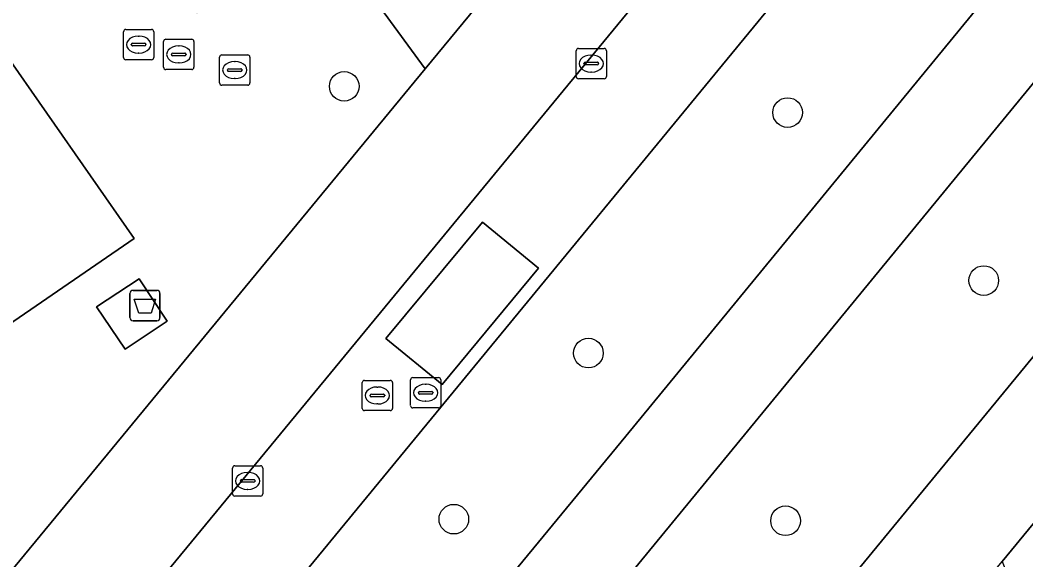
# Model space of a CAD drawing. Extents: x 155275 to 156265, y 382654 to 383635.
# Drawn here: x 155528.97 to 155562.17, y 382944.27 to 382962.1 of the extents above; entities that cross this region are included whole.
import ezdxf

# ---------------------------------------------------------------- set-up
doc = ezdxf.new("R2010")
doc.units = 0
for name, color, linetype in [('IMGEO_Afval_apart_plaats', 7, 'Continuous'), ('IMGEO_Berm_groen', 7, 'Continuous'), ('IMGEO_Boom', 7, 'Continuous'), ('IMGEO_Fietspad_gesloten', 7, 'Continuous'), ('IMGEO_Kolk', 7, 'Continuous'), ('IMGEO_Parkeervlak_open', 7, 'Continuous'), ('IMGEO_Rijbaan_lokaal_gesloten', 7, 'Continuous'), ('IMGEO_Rijbaan_lokaal_open', 7, 'Continuous'), ('IMGEO_Rioolput', 7, 'Continuous'), ('IMGEO_Voetpad_gesloten', 7, 'Continuous'), ('IMGEO_Voetpad_open', 7, 'Continuous')]:
    doc.layers.add(name, color=color, linetype=linetype)

msp = doc.modelspace()

# ---------------------------------------------------------------- linework, layer by layer
at = {"layer": 'IMGEO_Afval_apart_plaats'}
for p, q in [((155532.599, 382952.272), (155532.599, 382953.072)), ((155532.599, 382953.072), (155532.599, 382952.272)), ((155532.699, 382953.172), (155533.489, 382953.172)), ((155533.489, 382953.172), (155532.699, 382953.172)), ((155533.589, 382953.072), (155533.589, 382952.272)), ((155533.589, 382952.272), (155533.589, 382953.072)), ((155533.489, 382952.172), (155532.699, 382952.172)), ((155532.699, 382952.172), (155533.489, 382952.172))]:
    msp.add_line(p, q, dxfattribs=at)
msp.add_lwpolyline([(155532.742, 382952.886), (155533.446, 382952.886), (155533.297, 382952.416), (155532.891, 382952.416), (155532.742, 382952.886)], dxfattribs=at)
for centre, start, end in [((155532.699, 382953.072), 90, 180), ((155532.699, 382953.072), 90, 180), ((155533.489, 382953.072), 0, 90), ((155533.489, 382953.072), 360, 90), ((155532.699, 382952.272), 180, 270), ((155532.699, 382952.272), 180, 270), ((155533.489, 382952.272), 270, 0), ((155533.489, 382952.272), 270, 0)]:
    msp.add_arc(centre, 0.1, start, end, dxfattribs=at)
at = {"layer": 'IMGEO_Berm_groen'}
for points in [[(155548.966, 382948.356), (155572.789, 382977.41)], [(155575.161, 382975.555), (155545.301, 382939.168), (155518.802, 382907.088), (155511.334, 382898.215), (155497.335, 382881.332), (155496.67, 382880.437)], [(155563.942, 382974.963), (155562.068, 382972.685), (155509.377, 382908.625), (155490.162, 382885.345)], [(155500.998, 382876.481), (155523.385, 382903.532), (155571.314, 382961.825)], [(155494.374, 382882.291), (155507.607, 382898.405), (155528.673, 382923.729), (155548.966, 382948.356)]]:
    msp.add_lwpolyline(points, dxfattribs=at)
at = {"layer": 'IMGEO_Boom'}
for centre in [(155539.67, 382959.911), (155554.304, 382959.044), (155560.776, 382953.498), (155547.727, 382951.102), (155543.287, 382945.618), (155554.235, 382945.566)]:
    msp.add_circle(centre, 0.489, dxfattribs=at)
at = {"layer": 'IMGEO_Fietspad_gesloten'}
for points in [[(155575.161, 382975.555), (155572.789, 382977.41), (155548.966, 382948.356), (155528.673, 382923.729), (155507.607, 382898.405), (155494.374, 382882.291), (155493.817, 382881.613)], [(155496.244, 382879.863), (155496.67, 382880.437), (155497.335, 382881.332), (155511.334, 382898.215), (155518.802, 382907.088), (155545.301, 382939.168), (155575.161, 382975.555)]]:
    msp.add_lwpolyline(points, dxfattribs=at)
at = {"layer": 'IMGEO_Kolk'}
for p, q in [((155532.384, 382960.862), (155532.384, 382961.714)), ((155532.459, 382961.788), (155533.311, 382961.788)), ((155532.872, 382961.568), (155532.897, 382961.568)), ((155533.385, 382961.714), (155533.385, 382960.862)), ((155532.643, 382961.282), (155532.643, 382961.294)), ((155533.081, 382961.245), (155532.683, 382961.245)), ((155532.686, 382961.331), (155533.084, 382961.331)), ((155533.127, 382961.294), (155533.127, 382961.282)), ((155547.399, 382961.162), (155548.251, 382961.162)), ((155532.895, 382961.008), (155532.87, 382961.008)), ((155547.324, 382960.236), (155547.324, 382961.088)), ((155547.812, 382960.942), (155547.837, 382960.942)), ((155548.325, 382961.088), (155548.325, 382960.236)), ((155533.311, 382960.788), (155532.459, 382960.788)), ((155547.583, 382960.656), (155547.583, 382960.668)), ((155548.021, 382960.619), (155547.623, 382960.619)), ((155547.626, 382960.705), (155548.024, 382960.705)), ((155548.067, 382960.668), (155548.067, 382960.656)), ((155548.251, 382960.162), (155547.399, 382960.162)), ((155547.835, 382960.382), (155547.81, 382960.382)), ((155535.983, 382946.454), (155535.983, 382947.306)), ((155536.058, 382947.38), (155536.91, 382947.38)), ((155536.984, 382947.306), (155536.984, 382946.454)), ((155536.242, 382946.874), (155536.242, 382946.886)), ((155536.285, 382946.923), (155536.683, 382946.923)), ((155536.471, 382947.16), (155536.496, 382947.16)), ((155536.726, 382946.886), (155536.726, 382946.874)), ((155536.68, 382946.837), (155536.282, 382946.837)), ((155536.494, 382946.6), (155536.469, 382946.6)), ((155536.91, 382946.38), (155536.058, 382946.38))]:
    msp.add_line(p, q, dxfattribs=at)
for points in [[(155532.384, 382960.862), (155532.384, 382961.714)], [(155532.459, 382961.788), (155533.311, 382961.788)], [(155533.385, 382961.714), (155533.385, 382960.862)], [(155547.399, 382961.162), (155548.251, 382961.162)], [(155547.324, 382960.236), (155547.324, 382961.088)], [(155548.325, 382961.088), (155548.325, 382960.236)], [(155533.311, 382960.788), (155532.459, 382960.788)], [(155548.251, 382960.162), (155547.399, 382960.162)], [(155535.983, 382946.454), (155535.983, 382947.306)], [(155536.058, 382947.38), (155536.91, 382947.38)], [(155536.984, 382947.306), (155536.984, 382946.454)], [(155536.91, 382946.38), (155536.058, 382946.38)]]:
    msp.add_lwpolyline(points, dxfattribs=at)
for centre, radius, start, end in [((155532.461, 382961.712), 0.0765, 91.552, 178.448), ((155532.461, 382961.712), 0.0765, 91.552, 178.448), ((155533.309, 382961.712), 0.0765, 1.552, 88.448), ((155533.309, 382961.712), 0.0765, 1.552, 88.448), ((155532.683, 382961.291), 0.0403, 85.8775, 175.7526), ((155532.68, 382961.281), 0.0366, 178.938, 274.7102), ((155533.084, 382961.288), 0.043, 264.8664, 352.4533), ((155533.088, 382961.293), 0.0386, 1.7309, 96.639), ((155547.401, 382961.086), 0.0765, 91.552, 178.448), ((155547.401, 382961.086), 0.0765, 91.552, 178.448), ((155548.249, 382961.086), 0.0765, 1.552, 88.448), ((155548.249, 382961.086), 0.0765, 1.552, 88.448), ((155532.461, 382960.864), 0.0765, 181.552, 268.448), ((155532.461, 382960.864), 0.0765, 181.552, 268.448), ((155533.309, 382960.864), 0.0765, 271.552, 358.448), ((155533.309, 382960.864), 0.0765, 271.552, 358.448), ((155547.623, 382960.665), 0.0403, 85.8775, 175.7526), ((155547.62, 382960.655), 0.0366, 178.938, 274.7102), ((155548.024, 382960.662), 0.043, 264.8664, 352.4533), ((155548.028, 382960.667), 0.0386, 1.7309, 96.639), ((155547.401, 382960.238), 0.0765, 181.552, 268.448), ((155547.401, 382960.238), 0.0765, 181.552, 268.448), ((155548.249, 382960.238), 0.0765, 271.552, 358.448), ((155548.249, 382960.238), 0.0765, 271.552, 358.448), ((155536.06, 382947.304), 0.0765, 91.552, 178.448), ((155536.06, 382947.304), 0.0765, 91.552, 178.448), ((155536.908, 382947.304), 0.0765, 1.552, 88.448), ((155536.908, 382947.304), 0.0765, 1.552, 88.448), ((155536.282, 382946.883), 0.0403, 85.8775, 175.7526), ((155536.279, 382946.873), 0.0366, 178.938, 274.7102), ((155536.683, 382946.88), 0.043, 264.8664, 352.4533), ((155536.687, 382946.885), 0.0386, 1.7309, 96.639), ((155536.06, 382946.456), 0.0765, 181.552, 268.448), ((155536.06, 382946.456), 0.0765, 181.552, 268.448), ((155536.908, 382946.456), 0.0765, 271.552, 358.448), ((155536.908, 382946.456), 0.0765, 271.552, 358.448)]:
    msp.add_arc(centre, radius, start, end, dxfattribs=at)
for centre, major_axis, ratio, start_param, end_param in [((155532.871, 382961.288), (-0.387, 0.002), 0.722429, 4.712389, 7.853982), ((155532.896, 382961.288), (-0.39, 0.002), 0.717154, 1.570796, 4.712389), ((155547.811, 382960.662), (-0.387, 0.002), 0.722429, 4.712389, 7.853982), ((155547.836, 382960.662), (-0.39, 0.002), 0.717154, 1.570796, 4.712389), ((155536.47, 382946.88), (-0.387, 0.002), 0.722429, 4.712389, 7.853982), ((155536.495, 382946.88), (-0.39, 0.002), 0.717154, 1.570796, 4.712389)]:
    msp.add_ellipse(centre, major_axis=major_axis, ratio=ratio, start_param=start_param, end_param=end_param, dxfattribs=at)
at = {"layer": 'IMGEO_Parkeervlak_open'}
msp.add_lwpolyline([(155528.414, 382961.096), (155524.314, 382958.259), (155528.587, 382952.04), (155532.739, 382954.888)], close=True, dxfattribs=at)
at = {"layer": 'IMGEO_Rijbaan_lokaal_gesloten'}
for points in [[(155562.068, 382972.685), (155559.373, 382974.92), (155506.73, 382911.007), (155501.355, 382904.375)], [(155487.992, 382882.715), (155490.162, 382885.345), (155509.377, 382908.625), (155562.068, 382972.685)], [(155554.945, 382936.396), (155561.379, 382944.218), (155572.075, 382957.22), (155574.016, 382959.595), (155571.314, 382961.825), (155523.385, 382903.532), (155500.998, 382876.481), (155498.817, 382873.804)]]:
    msp.add_lwpolyline(points, dxfattribs=at)
msp.add_lwpolyline([(155541.047, 382951.582), (155544.228, 382955.429), (155546.078, 382953.903), (155542.901, 382950.065)], close=True, dxfattribs=at)
at = {"layer": 'IMGEO_Rijbaan_lokaal_open'}
for points in [[(155530.534, 382968.579), (155534.684, 382971.375), (155533.275, 382973.429), (155529.168, 382970.601), (155524.892, 382976.81), (155529.002, 382979.675), (155528.298, 382980.623), (155508.702, 382967.113), (155506.132, 382965.342), (155499.817, 382960.988), (155500.578, 382959.929), (155504.772, 382962.809), (155512.16, 382951.945), (155511.413, 382951.441), (155510.734, 382950.984), (155507.959, 382949.114), (155509.296, 382947.12), (155513.542, 382949.975), (155520.558, 382939.645), (155516.342, 382936.813), (155519.289, 382932.53), (155542.339, 382960.486), (155538.947, 382965.149), (155534.806, 382962.333)], [(155528.414, 382961.096), (155532.739, 382954.888), (155528.587, 382952.04), (155524.314, 382958.259)], [(155542.901, 382950.065), (155546.078, 382953.903), (155544.228, 382955.429), (155541.047, 382951.582)], [(155531.497, 382952.626), (155532.906, 382953.553), (155533.828, 382952.153), (155532.444, 382951.228)]]:
    msp.add_lwpolyline(points, close=True, dxfattribs=at)
at = {"layer": 'IMGEO_Rioolput'}
for p, q in [((155533.709, 382960.539), (155533.709, 382961.391)), ((155533.784, 382961.465), (155534.636, 382961.465)), ((155534.197, 382961.245), (155534.222, 382961.245)), ((155534.71, 382961.391), (155534.71, 382960.539)), ((155533.968, 382960.959), (155533.968, 382960.971)), ((155534.406, 382960.922), (155534.008, 382960.922)), ((155534.011, 382961.008), (155534.409, 382961.008)), ((155534.452, 382960.971), (155534.452, 382960.959)), ((155535.557, 382960.022), (155535.557, 382960.874)), ((155535.632, 382960.948), (155536.484, 382960.948)), ((155536.558, 382960.874), (155536.558, 382960.022)), ((155534.22, 382960.685), (155534.195, 382960.685)), ((155535.859, 382960.491), (155536.257, 382960.491)), ((155536.045, 382960.728), (155536.07, 382960.728)), ((155534.636, 382960.465), (155533.784, 382960.465)), ((155535.816, 382960.442), (155535.816, 382960.454)), ((155536.254, 382960.405), (155535.856, 382960.405)), ((155536.068, 382960.168), (155536.043, 382960.168)), ((155536.3, 382960.454), (155536.3, 382960.442)), ((155536.484, 382959.948), (155535.632, 382959.948)), ((155540.338, 382950.202), (155541.19, 382950.202)), ((155541.857, 382949.366), (155541.857, 382950.218)), ((155541.932, 382950.292), (155542.784, 382950.292)), ((155542.858, 382950.218), (155542.858, 382949.366)), ((155540.263, 382949.276), (155540.263, 382950.128)), ((155540.751, 382949.982), (155540.776, 382949.982)), ((155541.264, 382950.128), (155541.264, 382949.276)), ((155542.345, 382950.072), (155542.37, 382950.072)), ((155540.522, 382949.696), (155540.522, 382949.708)), ((155540.96, 382949.659), (155540.562, 382949.659)), ((155540.565, 382949.745), (155540.963, 382949.745)), ((155541.006, 382949.708), (155541.006, 382949.696)), ((155542.116, 382949.786), (155542.116, 382949.798)), ((155542.554, 382949.749), (155542.156, 382949.749)), ((155542.159, 382949.835), (155542.557, 382949.835)), ((155542.6, 382949.798), (155542.6, 382949.786)), ((155541.19, 382949.202), (155540.338, 382949.202)), ((155540.774, 382949.422), (155540.749, 382949.422)), ((155542.784, 382949.292), (155541.932, 382949.292)), ((155542.368, 382949.512), (155542.343, 382949.512))]:
    msp.add_line(p, q, dxfattribs=at)
for points in [[(155533.709, 382960.539), (155533.709, 382961.391)], [(155533.784, 382961.465), (155534.636, 382961.465)], [(155534.71, 382961.391), (155534.71, 382960.539)], [(155535.557, 382960.022), (155535.557, 382960.874)], [(155535.632, 382960.948), (155536.484, 382960.948)], [(155536.558, 382960.874), (155536.558, 382960.022)], [(155534.636, 382960.465), (155533.784, 382960.465)], [(155536.484, 382959.948), (155535.632, 382959.948)], [(155540.338, 382950.202), (155541.19, 382950.202)], [(155541.857, 382949.366), (155541.857, 382950.218)], [(155541.932, 382950.292), (155542.784, 382950.292)], [(155542.858, 382950.218), (155542.858, 382949.366)], [(155540.263, 382949.276), (155540.263, 382950.128)], [(155541.264, 382950.128), (155541.264, 382949.276)], [(155541.19, 382949.202), (155540.338, 382949.202)], [(155542.784, 382949.292), (155541.932, 382949.292)]]:
    msp.add_lwpolyline(points, dxfattribs=at)
for centre, radius, start, end in [((155533.786, 382961.389), 0.0765, 91.552, 178.448), ((155533.786, 382961.389), 0.0765, 91.552, 178.448), ((155534.634, 382961.389), 0.0765, 1.552, 88.448), ((155534.634, 382961.389), 0.0765, 1.552, 88.448), ((155534.008, 382960.968), 0.0403, 85.8775, 175.7526), ((155534.005, 382960.958), 0.0366, 178.938, 274.7102), ((155534.409, 382960.965), 0.043, 264.8664, 352.4533), ((155534.413, 382960.97), 0.0386, 1.7309, 96.639), ((155535.634, 382960.872), 0.0765, 91.552, 178.448), ((155535.634, 382960.872), 0.0765, 91.552, 178.448), ((155536.482, 382960.872), 0.0765, 1.552, 88.448), ((155536.482, 382960.872), 0.0765, 1.552, 88.448), ((155533.786, 382960.541), 0.0765, 181.552, 268.448), ((155533.786, 382960.541), 0.0765, 181.552, 268.448), ((155534.634, 382960.541), 0.0765, 271.552, 358.448), ((155534.634, 382960.541), 0.0765, 271.552, 358.448), ((155535.856, 382960.451), 0.0403, 85.8775, 175.7526), ((155536.261, 382960.453), 0.0386, 1.7309, 96.639), ((155535.853, 382960.441), 0.0366, 178.938, 274.7102), ((155536.257, 382960.448), 0.043, 264.8664, 352.4533), ((155535.634, 382960.024), 0.0765, 181.552, 268.448), ((155535.634, 382960.024), 0.0765, 181.552, 268.448), ((155536.482, 382960.024), 0.0765, 271.552, 358.448), ((155536.482, 382960.024), 0.0765, 271.552, 358.448), ((155540.34, 382950.126), 0.0765, 91.552, 178.448), ((155540.34, 382950.126), 0.0765, 91.552, 178.448), ((155541.188, 382950.126), 0.0765, 1.552, 88.448), ((155541.188, 382950.126), 0.0765, 1.552, 88.448), ((155541.934, 382950.216), 0.0765, 91.552, 178.448), ((155541.934, 382950.216), 0.0765, 91.552, 178.448), ((155542.782, 382950.216), 0.0765, 1.552, 88.448), ((155542.782, 382950.216), 0.0765, 1.552, 88.448), ((155540.562, 382949.705), 0.0403, 85.8775, 175.7526), ((155540.559, 382949.695), 0.0366, 178.938, 274.7102), ((155540.963, 382949.702), 0.043, 264.8664, 352.4533), ((155540.967, 382949.707), 0.0386, 1.7309, 96.639), ((155542.156, 382949.795), 0.0403, 85.8775, 175.7526), ((155542.153, 382949.785), 0.0366, 178.938, 274.7102), ((155542.557, 382949.792), 0.043, 264.8664, 352.4533), ((155542.561, 382949.797), 0.0386, 1.7309, 96.639), ((155540.34, 382949.278), 0.0765, 181.552, 268.448), ((155540.34, 382949.278), 0.0765, 181.552, 268.448), ((155541.188, 382949.278), 0.0765, 271.552, 358.448), ((155541.188, 382949.278), 0.0765, 271.552, 358.448), ((155541.934, 382949.368), 0.0765, 181.552, 268.448), ((155541.934, 382949.368), 0.0765, 181.552, 268.448), ((155542.782, 382949.368), 0.0765, 271.552, 358.448), ((155542.782, 382949.368), 0.0765, 271.552, 358.448)]:
    msp.add_arc(centre, radius, start, end, dxfattribs=at)
for centre, major_axis, ratio, start_param, end_param in [((155534.196, 382960.965), (-0.387, 0.002), 0.722429, 4.712389, 7.853982), ((155534.221, 382960.965), (-0.39, 0.002), 0.717154, 1.570796, 4.712389), ((155536.044, 382960.448), (-0.387, 0.002), 0.722429, 4.712389, 7.853982), ((155536.069, 382960.448), (-0.39, 0.002), 0.717154, 1.570796, 4.712389), ((155540.75, 382949.702), (-0.387, 0.002), 0.722429, 4.712389, 7.853982), ((155540.775, 382949.702), (-0.39, 0.002), 0.717154, 1.570796, 4.712389), ((155542.344, 382949.792), (-0.387, 0.002), 0.722429, 4.712389, 7.853982), ((155542.369, 382949.792), (-0.39, 0.002), 0.717154, 1.570796, 4.712389)]:
    msp.add_ellipse(centre, major_axis=major_axis, ratio=ratio, start_param=start_param, end_param=end_param, dxfattribs=at)
at = {"layer": 'IMGEO_Voetpad_gesloten'}
msp.add_lwpolyline([(155531.497, 382952.626), (155532.444, 382951.228), (155533.828, 382952.153), (155532.906, 382953.553)], close=True, dxfattribs=at)
at = {"layer": 'IMGEO_Voetpad_open'}
for points in [[(155499.11, 383023.363), (155521.538, 382990.521), (155522.332, 382989.359), (155528.298, 382980.623), (155529.002, 382979.675), (155533.275, 382973.429), (155534.684, 382971.375), (155538.947, 382965.149), (155542.339, 382960.486), (155545.952, 382964.868), (155541.804, 382970.941), (155539.132, 382974.853), (155536.46, 382978.764), (155533.789, 382982.676), (155531.117, 382986.587), (155528.445, 382990.499), (155525.774, 382994.41), (155523.102, 382998.321), (155520.431, 383002.233), (155517.759, 383006.144), (155515.087, 383010.056), (155512.411, 383013.974), (155509.422, 383018.351)], [(155565.506, 382988.657), (155562.024, 382984.409), (155560.718, 382982.8), (155559.286, 382981.036), (155559.216, 382980.95), (155556.539, 382977.694), (155551.924, 382972.117), (155545.952, 382964.868), (155542.339, 382960.486), (155519.289, 382932.53), (155516.414, 382928.987), (155497.755, 382906.335), (155493.084, 382900.658), (155487.457, 382893.827), (155486.483, 382892.646), (155485.973, 382892.026), (155484.389, 382890.104), (155483.002, 382888.419)], [(155501.355, 382904.375), (155506.73, 382911.007), (155559.373, 382974.92)], [(155575.942, 382961.862), (155574.016, 382959.595), (155572.075, 382957.22), (155561.379, 382944.218), (155563.051, 382940.014), (155569.018, 382947.235), (155574.951, 382954.458), (155576.306, 382956.047)]]:
    msp.add_lwpolyline(points, dxfattribs=at)

doc.saveas('drawing.dxf')
